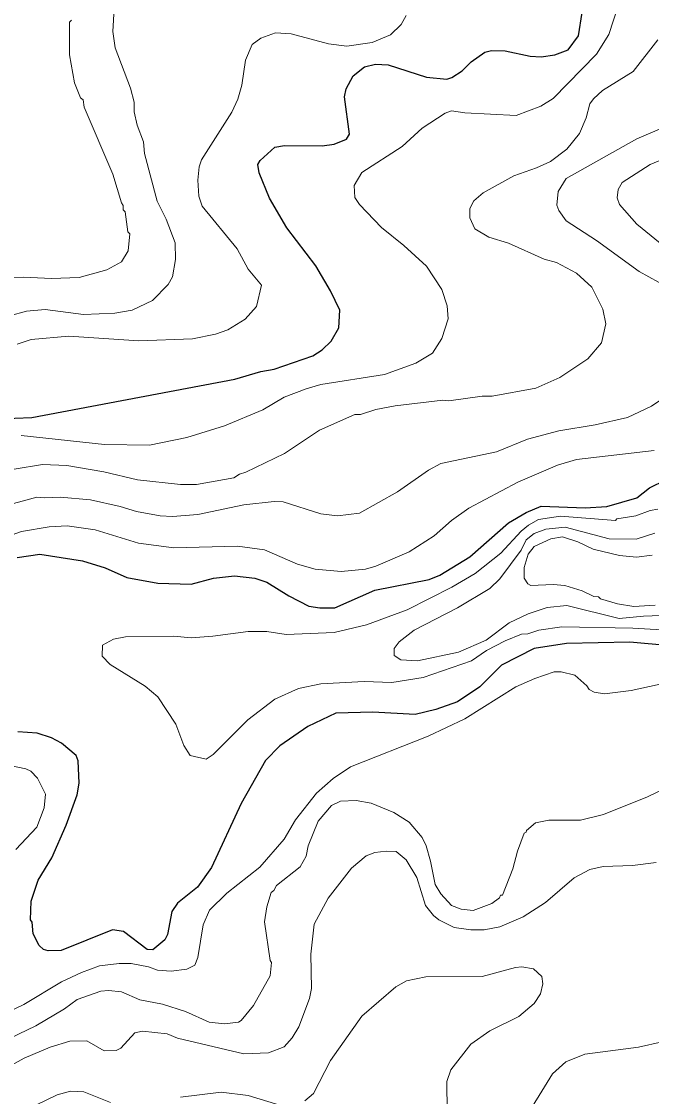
# Model space of a CAD drawing. Extents: x 598.3 to 623.2, y 6902.2 to 6930.1.
# Drawn here: x 614.696 to 615.758, y 6913.109 to 6914.921 of the extents above; entities that cross this region are included whole.
import ezdxf

# ---------------------------------------------------------------- set-up
doc = ezdxf.new("R2010")
doc.units = 0
doc.header["$LTSCALE"] = 0.032
doc.layers.add('1', color=7, linetype='Continuous', lineweight=25)
doc.layers.add('2', color=7, linetype='Continuous', lineweight=13)

msp = doc.modelspace()

# ---------------------------------------------------------------- linework, layer by layer
at = {"layer": '1'}
for points in [[(615.5534, 6914.8623), (615.5722, 6914.8608), (615.5951, 6914.8645), (615.6173, 6914.8726), (615.6347, 6914.8965), (615.6411, 6914.9356)], [(614.6267, 6914.2495), (614.7131, 6914.2534), (615.0553, 6914.3175), (615.099, 6914.3304), (615.1217, 6914.3345), (615.1867, 6914.3568), (615.2029, 6914.3673), (615.218, 6914.3817), (615.2308, 6914.404), (615.2323, 6914.4338), (615.2168, 6914.4667), (615.1919, 6914.5087), (615.1432, 6914.5727), (615.1137, 6914.6227), (615.0964, 6914.6652), (615.0941, 6914.6794), (615.0978, 6914.6863), (615.1227, 6914.7087), (615.139, 6914.7116), (615.2027, 6914.7109), (615.2231, 6914.714), (615.2435, 6914.7223), (615.2485, 6914.7306), (615.2405, 6914.7933), (615.2433, 6914.8069), (615.2551, 6914.829), (615.2742, 6914.8442), (615.2927, 6914.8484), (615.3141, 6914.8476), (615.3785, 6914.8266), (615.4131, 6914.8234), (615.4212, 6914.8259), (615.4385, 6914.8375), (615.4539, 6914.8523), (615.4768, 6914.8686), (615.4883, 6914.8718), (615.5113, 6914.8712), (615.5534, 6914.8623)], [(614.6882, 6914.0173), (614.7267, 6914.0227), (614.7985, 6914.0116), (614.8368, 6914), (614.8734, 6913.9836), (614.9255, 6913.9742), (614.9819, 6913.9725), (615.0194, 6913.9823), (615.0547, 6913.9863), (615.0893, 6913.9826), (615.1092, 6913.9755), (615.1463, 6913.9527), (615.18, 6913.9353), (615.1988, 6913.9322), (615.2242, 6913.9322), (615.2917, 6913.9621), (615.3828, 6913.9801), (615.4009, 6913.9876), (615.4514, 6914.0185), (615.5167, 6914.0756), (615.5468, 6914.093), (615.5721, 6914.1036), (615.6464, 6914.1009), (615.6829, 6914.103), (615.7332, 6914.1176), (615.7547, 6914.1346), (615.782, 6914.1482)], [(615.8525, 6913.8626), (615.7214, 6913.8747), (615.6149, 6913.8722), (615.5603, 6913.8641), (615.5049, 6913.8356), (615.4684, 6913.7992), (615.431, 6913.7737), (615.3943, 6913.7611), (615.3597, 6913.7525), (615.2879, 6913.7564), (615.2258, 6913.7548), (615.1784, 6913.7323), (615.1313, 6913.6998), (615.107, 6913.6749), (615.066, 6913.6028), (615.0161, 6913.4948), (614.9924, 6913.4615), (614.9586, 6913.4348), (614.9492, 6913.4208), (614.9418, 6913.3819), (614.9373, 6913.3728), (614.9171, 6913.3562)], [(614.9171, 6913.3562), (614.9073, 6913.3565), (614.8675, 6913.3871), (614.8491, 6913.3896), (614.7627, 6913.3549), (614.7407, 6913.3542), (614.7328, 6913.3567), (614.7254, 6913.3633), (614.7152, 6913.383), (614.7134, 6913.4024), (614.7109, 6913.4064), (614.7118, 6913.438), (614.7238, 6913.4737), (614.7465, 6913.511), (614.7707, 6913.5659), (614.7893, 6913.6173), (614.7927, 6913.6371), (614.7911, 6913.6747), (614.7877, 6913.6838), (614.763, 6913.7042), (614.7461, 6913.7134), (614.7223, 6913.7214), (614.6896, 6913.7233)]]:
    msp.add_lwpolyline(points, dxfattribs=at)
at = {"layer": '2'}
for points in [[(614.6754, 6914.4242), (614.704, 6914.4324), (614.7357, 6914.4349), (614.8, 6914.4268), (614.8532, 6914.4287), (614.8821, 6914.434), (614.9164, 6914.4504), (614.9431, 6914.4775), (614.95, 6914.4903), (614.9554, 6914.5193), (614.9546, 6914.5473), (614.9395, 6914.5873), (614.9245, 6914.6178), (614.9029, 6914.6983), (614.9011, 6914.7175), (614.8904, 6914.7459), (614.8857, 6914.7684), (614.8857, 6914.7843), (614.8793, 6914.8083), (614.8534, 6914.8763), (614.8494, 6914.9039), (614.8518, 6914.9423)], [(615.7026, 6914.9488), (615.6863, 6914.8984), (615.6652, 6914.8656), (615.592, 6914.7906), (615.5713, 6914.7779), (615.5297, 6914.7619), (615.4434, 6914.7668), (615.421, 6914.7699), (615.4098, 6914.7659), (615.371, 6914.7409), (615.3376, 6914.7098), (615.2694, 6914.6662), (615.2566, 6914.6442), (615.2579, 6914.624), (615.2656, 6914.612), (615.3025, 6914.5734), (615.3405, 6914.5428), (615.3784, 6914.5081), (615.4042, 6914.4691), (615.4135, 6914.4411), (615.4151, 6914.4192), (615.4045, 6914.3865), (615.3887, 6914.3614), (615.3604, 6914.3447), (615.308, 6914.3257), (615.2002, 6914.3087), (615.1755, 6914.3017), (615.1388, 6914.2873), (615.1023, 6914.2658), (615.0378, 6914.2392), (614.9744, 6914.2195), (614.9115, 6914.2066), (614.8356, 6914.2074), (614.695, 6914.2228)], [(614.6881, 6914.3769), (614.7118, 6914.3846), (614.7754, 6914.3903), (614.8934, 6914.3822), (614.9839, 6914.3856), (615.023, 6914.3936), (615.0435, 6914.4007), (615.073, 6914.4188), (615.092, 6914.4403), (615.1003, 6914.4759), (615.0781, 6914.5031), (615.0592, 6914.5374), (615.0005, 6914.6095), (614.9944, 6914.6262), (614.9928, 6914.6531), (614.9953, 6914.6758), (614.9994, 6914.6871), (615.0503, 6914.7678), (615.0605, 6914.7896), (615.0672, 6914.8131), (615.0734, 6914.8556), (615.0844, 6914.8818), (615.099, 6914.8926), (615.1237, 6914.9012), (615.1504, 6914.8995), (615.2131, 6914.883), (615.2445, 6914.8792), (615.2868, 6914.8849), (615.3179, 6914.8982), (615.3357, 6914.9154), (615.3445, 6914.9304)], [(614.6177, 6914.4866), (614.6988, 6914.4898), (614.7462, 6914.4874), (614.7931, 6914.4891), (614.8395, 6914.5018), (614.8641, 6914.5153), (614.8754, 6914.5341), (614.8785, 6914.5625), (614.8752, 6914.566), (614.8704, 6914.5996), (614.8673, 6914.6033), (614.8672, 6914.6102), (614.8641, 6914.6148), (614.8498, 6914.6631), (614.8015, 6914.7762), (614.7994, 6914.7887), (614.7949, 6914.7921), (614.7848, 6914.8172), (614.7766, 6914.8641), (614.7766, 6914.9194), (614.7798, 6914.923)], [(615.4517, 6914.5894), (615.4516, 6914.6052), (615.4582, 6914.6184), (615.4743, 6914.6315), (615.5257, 6914.6604), (615.5643, 6914.674), (615.5875, 6914.6848), (615.6154, 6914.7053), (615.6363, 6914.7319), (615.6476, 6914.7581), (615.654, 6914.7819), (615.6599, 6914.7904), (615.6754, 6914.8041), (615.7271, 6914.8364), (615.7684, 6914.8895)], [(615.7716, 6914.7389), (615.7332, 6914.7228), (615.6139, 6914.6557), (615.6006, 6914.6342), (615.5983, 6914.6112), (615.6016, 6914.6022), (615.6142, 6914.5848), (615.6652, 6914.5515), (615.7374, 6914.499), (615.7861, 6914.4723)], [(615.702, 6914.6376), (615.7085, 6914.6494), (615.7557, 6914.6795), (615.8085, 6914.7013)], [(615.7726, 6914.5469), (615.7332, 6914.579), (615.7038, 6914.6122), (615.7003, 6914.6235), (615.702, 6914.6376)], [(614.683, 6914.1661), (614.731, 6914.1741), (614.772, 6914.1725), (614.8347, 6914.1613), (614.891, 6914.1483), (614.9639, 6914.1402), (614.9909, 6914.1402), (615.0538, 6914.1516), (615.063, 6914.1578), (615.0738, 6914.1609), (615.139, 6914.1926), (615.198, 6914.2319), (615.2578, 6914.2583), (615.2674, 6914.2584), (615.2933, 6914.2665), (615.3257, 6914.273), (615.4063, 6914.2826), (615.4164, 6914.2811), (615.4725, 6914.2891), (615.4895, 6914.2892), (615.5632, 6914.3028), (615.6034, 6914.3204), (615.6504, 6914.3518), (615.6734, 6914.3789), (615.6807, 6914.4108), (615.6759, 6914.4357), (615.6575, 6914.4726), (615.6314, 6914.4963), (615.598, 6914.5142), (615.5771, 6914.5201), (615.5167, 6914.5472), (615.4836, 6914.5572), (615.4598, 6914.5711), (615.4517, 6914.5894)], [(615.836, 6914.325), (615.7577, 6914.272), (615.7177, 6914.2531), (615.6629, 6914.2405), (615.6019, 6914.2308), (615.5486, 6914.2164), (615.4968, 6914.1955)], [(614.6036, 6914.0285), (614.6959, 6914.0609), (614.7424, 6914.0689), (614.7729, 6914.0706), (614.8201, 6914.0641), (614.8929, 6914.0414), (614.9527, 6914.0333), (615.0599, 6914.0365), (615.1055, 6914.03), (615.1611, 6914.0061), (615.1909, 6913.9973), (615.2344, 6913.9936), (615.2755, 6913.9977), (615.2933, 6914.0026), (615.3495, 6914.0267), (615.3915, 6914.0539), (615.4206, 6914.0798), (615.4499, 6914.1003), (615.5323, 6914.1444), (615.5993, 6914.1726), (615.6317, 6914.1823), (615.7623, 6914.1976)], [(615.4968, 6914.1955), (615.4027, 6914.1754), (615.3819, 6914.1643), (615.3298, 6914.1277), (615.2658, 6914.0917), (615.2285, 6914.0877), (615.2004, 6914.0908), (615.1367, 6914.1109), (615.1219, 6914.1118), (615.0706, 6914.106), (614.9932, 6914.0899), (614.9505, 6914.0861), (614.9295, 6914.0875), (614.8896, 6914.0949), (614.8622, 6914.1034), (614.8122, 6914.1142), (614.7611, 6914.1191), (614.7352, 6914.1175), (614.7215, 6914.1191), (614.6568, 6914.1013)], [(615.7686, 6914.0985), (615.756, 6914.0964), (615.7318, 6914.0875), (615.6996, 6914.0826), (615.697, 6914.0797), (615.6045, 6914.0867), (615.5674, 6914.081), (615.5508, 6914.0718), (615.5382, 6914.0615), (615.5037, 6914.0245), (615.4606, 6913.9903), (615.4214, 6913.9672), (615.3457, 6913.9292), (615.2775, 6913.9035), (615.2231, 6913.8909), (615.142, 6913.8876), (615.1091, 6913.8924), (615.0781, 6913.8925), (615.0184, 6913.8844), (614.9815, 6913.882), (614.9527, 6913.8844), (614.8711, 6913.8836), (614.8508, 6913.8794), (614.832, 6913.8692), (614.8315, 6913.8511), (614.8452, 6913.8369), (614.9043, 6913.8003), (614.9254, 6913.7824), (614.9561, 6913.7364), (614.9695, 6913.7001), (614.98, 6913.6837), (615.0073, 6913.6773), (615.019, 6913.6854), (615.0771, 6913.7437), (615.1228, 6913.7782), (615.1629, 6913.7965), (615.2005, 6913.8042), (615.2736, 6913.8083), (615.3199, 6913.8067), (615.3727, 6913.8148), (615.4544, 6913.8428), (615.4797, 6913.8603), (615.5111, 6913.8768), (615.5386, 6913.8881), (615.5492, 6913.8884), (615.568, 6913.8948), (615.6069, 6913.9005), (615.7263, 6913.8982), (615.7953, 6913.894)], [(615.8462, 6913.9223), (615.7445, 6913.9183), (615.7033, 6913.9144), (615.6152, 6913.9361), (615.5823, 6913.9328), (615.5499, 6913.9222), (615.5181, 6913.907), (615.4794, 6913.878), (615.4326, 6913.8577), (615.3632, 6913.8431), (615.3354, 6913.8447), (615.3238, 6913.8523), (615.3238, 6913.8639), (615.3324, 6913.875), (615.3576, 6913.8947), (615.4307, 6913.9326), (615.4853, 6913.9649), (615.5024, 6913.9813), (615.5382, 6914.0298), (615.5465, 6914.047), (615.56, 6914.0574), (615.5799, 6914.0649), (615.6126, 6914.0681), (615.6867, 6914.0486), (615.7321, 6914.0479), (615.7636, 6914.0581)], [(615.7592, 6914.021), (615.7328, 6914.018), (615.7041, 6914.0208), (615.6598, 6914.0314), (615.6338, 6914.0434), (615.6077, 6914.0518), (615.5883, 6914.0488), (615.5603, 6914.0357), (615.5501, 6914.023), (615.5432, 6914.0004), (615.5432, 6913.9824), (615.5496, 6913.9728), (615.5543, 6913.9701), (615.592, 6913.9717), (615.612, 6913.9701), (615.6409, 6913.9613), (615.6607, 6913.9517), (615.6687, 6913.9507), (615.6722, 6913.9475), (615.7004, 6913.9392), (615.728, 6913.9346), (615.7641, 6913.9369)], [(615.7725, 6913.8035), (615.7235, 6913.7928), (615.6787, 6913.7872), (615.6614, 6913.7902), (615.6526, 6913.7945), (615.6492, 6913.8009), (615.6287, 6913.8189), (615.6057, 6913.8244), (615.5939, 6913.8243), (615.5612, 6913.8135), (615.5293, 6913.7991), (615.4431, 6913.7453), (615.3813, 6913.7163), (615.2504, 6913.6647), (615.2214, 6913.6449), (615.1931, 6913.62), (615.1574, 6913.5749), (615.1388, 6913.5424), (615.0973, 6913.4952), (615.0417, 6913.4516), (615.0128, 6913.4227), (615.0017, 6913.3981), (614.9928, 6913.3431)], [(614.6861, 6913.5249), (614.7213, 6913.5628), (614.7336, 6913.5952), (614.7361, 6913.6186), (614.7225, 6913.6453), (614.7116, 6913.6569), (614.7027, 6913.6609), (614.6681, 6913.6682)], [(615.1213, 6913.456), (615.1255, 6913.4642), (615.1653, 6913.4961), (615.1756, 6913.514), (615.179, 6913.5314), (615.196, 6913.573), (615.2184, 6913.5993), (615.2334, 6913.6067), (615.2602, 6913.6075), (615.2852, 6913.6034), (615.3236, 6913.5874), (615.3495, 6913.5712), (615.371, 6913.5454), (615.3778, 6913.5312), (615.3852, 6913.5054), (615.3932, 6913.4664), (615.4026, 6913.4502), (615.4207, 6913.4305), (615.4371, 6913.4246), (615.4572, 6913.4222), (615.4887, 6913.4341), (615.5014, 6913.4435), (615.5036, 6913.4479), (615.5066, 6913.4482), (615.5243, 6913.4928), (615.5318, 6913.5221), (615.5431, 6913.5527), (615.5469, 6913.5541), (615.5474, 6913.5573), (615.5623, 6913.57), (615.585, 6913.5743), (615.6382, 6913.5744), (615.677, 6913.5841), (615.7515, 6913.6141), (615.8224, 6913.6479)], [(615.7661, 6913.5031), (615.7262, 6913.4983), (615.6765, 6913.4966), (615.654, 6913.4916), (615.6273, 6913.4773), (615.5793, 6913.436), (615.5413, 6913.4115), (615.5022, 6913.3947), (615.4756, 6913.3897), (615.4531, 6913.3898), (615.4254, 6913.3939), (615.3991, 6913.4063), (615.3901, 6913.414), (615.377, 6913.4307), (615.3622, 6913.478), (615.3445, 6913.5075), (615.3276, 6913.5217), (615.3103, 6913.5225), (615.2917, 6913.5201), (615.2766, 6913.5143), (615.2522, 6913.4937), (615.2126, 6913.4432), (615.1894, 6913.3993), (615.1837, 6913.3487), (615.1845, 6913.291), (615.1811, 6913.2739), (615.1634, 6913.226), (615.1523, 6913.2076), (615.1385, 6913.1924), (615.1123, 6913.1826), (615.0707, 6913.181), (614.9588, 6913.2074), (614.9415, 6913.2142), (614.8994, 6913.2189), (614.8865, 6913.2162), (614.8629, 6913.1903), (614.8555, 6913.1864), (614.8351, 6913.1857), (614.8057, 6913.2027), (614.7769, 6913.2019), (614.7442, 6913.1922), (614.7, 6913.1734), (614.6352, 6913.1378)], [(614.6022, 6913.1717), (614.7197, 6913.2277), (614.768, 6913.2566), (614.7893, 6913.2722), (614.8295, 6913.2863), (614.8425, 6913.2877), (614.8642, 6913.2854), (614.8951, 6913.2715), (614.9336, 6913.2642), (614.9723, 6913.2522), (615.012, 6913.2342), (615.0379, 6913.2312), (615.0614, 6913.2344), (615.0661, 6913.2372), (615.0868, 6913.2621), (615.1149, 6913.3121), (615.1173, 6913.3344), (615.115, 6913.338), (615.1053, 6913.4034), (615.1092, 6913.4286), (615.1164, 6913.4524), (615.1213, 6913.456)], [(614.9928, 6913.3431), (614.9877, 6913.3299), (614.9744, 6913.3234), (614.9478, 6913.3201), (614.925, 6913.3219), (614.9096, 6913.3274), (614.8808, 6913.3331), (614.8603, 6913.3331), (614.8273, 6913.3288), (614.7969, 6913.3181), (614.7629, 6913.302), (614.6995, 6913.2641), (614.6678, 6913.249)], [(615.1735, 6913.1017), (615.1878, 6913.1138), (615.2169, 6913.1695), (615.2698, 6913.2444), (615.327, 6913.2934), (615.3446, 6913.3038), (615.3773, 6913.3104), (615.4724, 6913.3112), (615.5289, 6913.3265), (615.5396, 6913.3274), (615.5591, 6913.3242), (615.5731, 6913.3113), (615.5747, 6913.2988), (615.5709, 6913.282), (615.5604, 6913.2654), (615.5345, 6913.2437), (615.4855, 6913.2196), (615.4531, 6913.1968), (615.4195, 6913.1536), (615.4129, 6913.1342), (615.4135, 6913.0831)], [(615.5389, 6913.0622), (615.5908, 6913.1473), (615.6133, 6913.1671), (615.6458, 6913.1801), (615.7361, 6913.1919), (615.7758, 6913.2012)], [(614.7198, 6913.0943), (614.7558, 6913.1119), (614.778, 6913.1177), (614.8009, 6913.1169), (614.8456, 6913.0988)], [(614.9638, 6913.1079), (615.0323, 6913.1162), (615.078, 6913.1104), (615.1314, 6913.0942)]]:
    msp.add_lwpolyline(points, dxfattribs=at)

doc.saveas('drawing.dxf')
